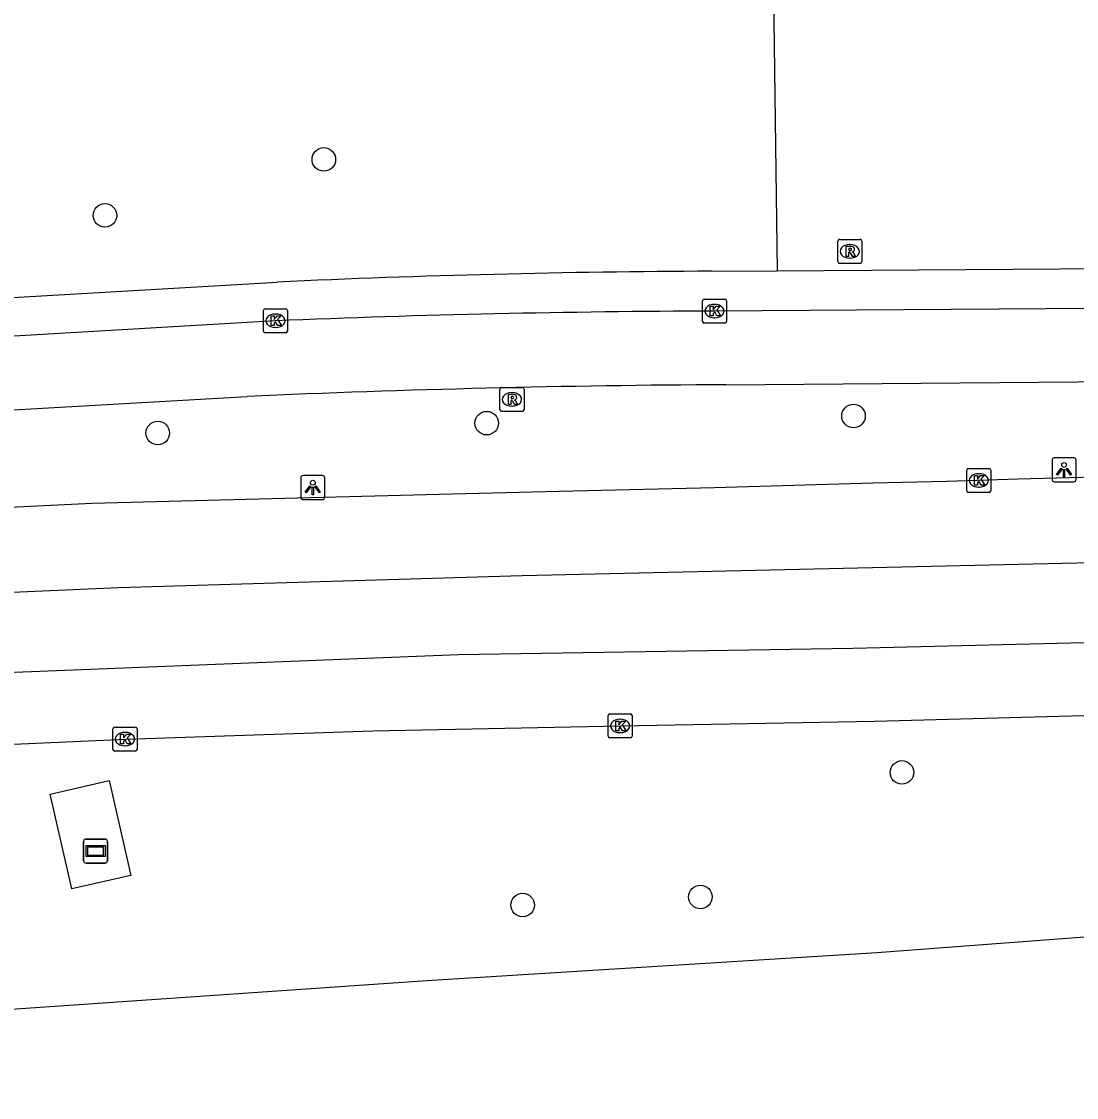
# Model space of a CAD drawing. Extents: x 161477 to 163040, y 383680 to 384868.
# Drawn here: x 161592.74 to 161636.52, y 383989.32 to 384033.98 of the extents above; entities that cross this region are included whole.
import ezdxf

# ---------------------------------------------------------------- set-up
doc = ezdxf.new("R2010")
doc.units = 0
for name, color, linetype in [('IMGEO_Berm_groen', 7, 'Continuous'), ('IMGEO_Boom', 7, 'Continuous'), ('IMGEO_Fietspad_open', 7, 'Continuous'), ('IMGEO_Groenvoorziening', 7, 'Continuous'), ('IMGEO_Kolk', 7, 'Continuous'), ('IMGEO_Lichtpunt', 7, 'Continuous'), ('IMGEO_Reclamebord', 7, 'Continuous'), ('IMGEO_Rijbaan_lokaal_gesloten', 7, 'Continuous'), ('IMGEO_Rioolput', 7, 'Continuous'), ('IMGEO_Voetpad_open', 7, 'Continuous')]:
    doc.layers.add(name, color=color, linetype=linetype)

msp = doc.modelspace()

# ---------------------------------------------------------------- linework, layer by layer
at = {"layer": 'IMGEO_Berm_groen'}
msp.add_lwpolyline([(161594.828, 383997.974), (161593.923, 384001.909), (161596.372, 384002.472), (161597.277, 383998.537), (161594.828, 383997.974)], dxfattribs=at)
at = {"layer": 'IMGEO_Boom'}
for centre in [(161605.282, 384028.259), (161596.201, 384025.937), (161627.264, 384017.608), (161612.041, 384017.312), (161598.391, 384016.902), (161629.274, 384002.81), (161620.91, 383997.642), (161613.534, 383997.304)]:
    msp.add_circle(centre, 0.489, dxfattribs=at)
at = {"layer": 'IMGEO_Fietspad_open'}
for points in [[(161643.117, 384022.113), (161621.498, 384021.962)], [(161603.276, 384021.56), (161541.971, 384017.963)], [(161621.966, 384018.907), (161643.046, 384019.079)], [(161544.573, 384015.055), (161573.956, 384016.808), (161602.097, 384018.423)]]:
    msp.add_lwpolyline(points, dxfattribs=at)
for centre, radius, start, end in [((161622.791, 383550.162), 471.801, 90.15703, 92.37059), ((161624.683, 383499.294), 519.62, 90.29961, 92.49124)]:
    msp.add_arc(centre, radius, start, end, dxfattribs=at)
at = {"layer": 'IMGEO_Groenvoorziening'}
msp.add_lwpolyline([(161619.78, 384061.327), (161620.82, 384057.339), (161623.815, 384045.867), (161623.962, 384034.033), (161624.09, 384023.637)], dxfattribs=at)
at = {"layer": 'IMGEO_Kolk'}
for p, q in [((161602.85, 384022.06), (161603.702, 384022.06)), ((161620.997, 384021.536), (161620.997, 384022.388)), ((161621.072, 384022.462), (161621.924, 384022.462)), ((161621.485, 384022.242), (161621.51, 384022.242)), ((161621.998, 384022.388), (161621.998, 384021.536)), ((161602.775, 384021.134), (161602.775, 384021.986)), ((161603.263, 384021.84), (161603.288, 384021.84)), ((161603.776, 384021.986), (161603.776, 384021.134)), ((161621.508, 384021.682), (161621.483, 384021.682)), ((161603.286, 384021.28), (161603.261, 384021.28)), ((161621.924, 384021.462), (161621.072, 384021.462)), ((161603.702, 384021.06), (161602.85, 384021.06)), ((161631.962, 384014.507), (161631.962, 384015.359)), ((161632.037, 384015.433), (161632.889, 384015.433)), ((161632.963, 384015.359), (161632.963, 384014.507)), ((161632.45, 384015.213), (161632.475, 384015.213)), ((161632.473, 384014.653), (161632.448, 384014.653)), ((161632.889, 384014.433), (161632.037, 384014.433)), ((161617.078, 384004.317), (161617.078, 384005.169)), ((161617.153, 384005.243), (161618.005, 384005.243)), ((161618.079, 384005.169), (161618.079, 384004.317)), ((161596.605, 384004.695), (161597.457, 384004.695)), ((161617.566, 384005.023), (161617.591, 384005.023)), ((161596.53, 384003.769), (161596.53, 384004.621)), ((161597.018, 384004.475), (161597.043, 384004.475)), ((161597.531, 384004.621), (161597.531, 384003.769)), ((161618.005, 384004.243), (161617.153, 384004.243)), ((161617.589, 384004.463), (161617.564, 384004.463)), ((161597.041, 384003.915), (161597.016, 384003.915)), ((161597.457, 384003.695), (161596.605, 384003.695))]:
    msp.add_line(p, q, dxfattribs=at)
for points in [[(161602.85, 384022.06), (161603.702, 384022.06)], [(161620.997, 384021.536), (161620.997, 384022.388)], [(161621.072, 384022.462), (161621.924, 384022.462)], [(161621.318, 384022.162), (161621.441, 384022.162), (161621.441, 384022.011), (161621.571, 384022.162), (161621.735, 384022.162), (161621.589, 384022.011), (161621.742, 384021.762), (161621.59, 384021.762), (161621.505, 384021.926), (161621.441, 384021.859), (161621.441, 384021.762), (161621.318, 384021.762), (161621.318, 384022.162)], [(161621.998, 384022.388), (161621.998, 384021.536)], [(161602.775, 384021.134), (161602.775, 384021.986)], [(161603.096, 384021.76), (161603.219, 384021.76), (161603.219, 384021.609), (161603.349, 384021.76), (161603.513, 384021.76), (161603.367, 384021.609), (161603.52, 384021.36), (161603.368, 384021.36), (161603.283, 384021.524), (161603.219, 384021.457), (161603.219, 384021.36), (161603.096, 384021.36), (161603.096, 384021.76)], [(161603.776, 384021.986), (161603.776, 384021.134)], [(161621.924, 384021.462), (161621.072, 384021.462)], [(161603.702, 384021.06), (161602.85, 384021.06)], [(161631.962, 384014.507), (161631.962, 384015.359)], [(161632.037, 384015.433), (161632.889, 384015.433)], [(161632.963, 384015.359), (161632.963, 384014.507)], [(161632.283, 384015.133), (161632.406, 384015.133), (161632.406, 384014.982), (161632.536, 384015.133), (161632.7, 384015.133), (161632.554, 384014.982), (161632.707, 384014.733), (161632.555, 384014.733), (161632.47, 384014.897), (161632.406, 384014.83), (161632.406, 384014.733), (161632.283, 384014.733), (161632.283, 384015.133)], [(161632.889, 384014.433), (161632.037, 384014.433)], [(161617.078, 384004.317), (161617.078, 384005.169)], [(161617.153, 384005.243), (161618.005, 384005.243)], [(161618.079, 384005.169), (161618.079, 384004.317)], [(161596.605, 384004.695), (161597.457, 384004.695)], [(161617.399, 384004.943), (161617.522, 384004.943), (161617.522, 384004.792), (161617.652, 384004.943), (161617.816, 384004.943), (161617.67, 384004.792), (161617.823, 384004.543), (161617.671, 384004.543), (161617.586, 384004.707), (161617.522, 384004.64), (161617.522, 384004.543), (161617.399, 384004.543), (161617.399, 384004.943)], [(161596.53, 384003.769), (161596.53, 384004.621)], [(161596.851, 384004.395), (161596.974, 384004.395), (161596.974, 384004.244), (161597.104, 384004.395), (161597.268, 384004.395), (161597.122, 384004.244), (161597.275, 384003.995), (161597.123, 384003.995), (161597.038, 384004.159), (161596.974, 384004.092), (161596.974, 384003.995), (161596.851, 384003.995), (161596.851, 384004.395)], [(161597.531, 384004.621), (161597.531, 384003.769)], [(161618.005, 384004.243), (161617.153, 384004.243)], [(161597.457, 384003.695), (161596.605, 384003.695)]]:
    msp.add_lwpolyline(points, dxfattribs=at)
for centre, start, end in [((161602.852, 384021.984), 91.552, 178.448), ((161602.852, 384021.984), 91.552, 178.448), ((161603.7, 384021.984), 1.552, 88.448), ((161603.7, 384021.984), 1.552, 88.448), ((161621.074, 384022.386), 91.552, 178.448), ((161621.074, 384022.386), 91.552, 178.448), ((161621.922, 384022.386), 1.552, 88.448), ((161621.922, 384022.386), 1.552, 88.448), ((161621.074, 384021.538), 181.552, 268.448), ((161621.074, 384021.538), 181.552, 268.448), ((161621.922, 384021.538), 271.552, 358.448), ((161621.922, 384021.538), 271.552, 358.448), ((161602.852, 384021.136), 181.552, 268.448), ((161602.852, 384021.136), 181.552, 268.448), ((161603.7, 384021.136), 271.552, 358.448), ((161603.7, 384021.136), 271.552, 358.448), ((161632.039, 384015.357), 91.552, 178.448), ((161632.039, 384015.357), 91.552, 178.448), ((161632.887, 384015.357), 1.552, 88.448), ((161632.887, 384015.357), 1.552, 88.448), ((161632.039, 384014.509), 181.552, 268.448), ((161632.039, 384014.509), 181.552, 268.448), ((161632.887, 384014.509), 271.552, 358.448), ((161632.887, 384014.509), 271.552, 358.448), ((161617.155, 384005.167), 91.552, 178.448), ((161617.155, 384005.167), 91.552, 178.448), ((161618.003, 384005.167), 1.552, 88.448), ((161618.003, 384005.167), 1.552, 88.448), ((161596.607, 384004.619), 91.552, 178.448), ((161596.607, 384004.619), 91.552, 178.448), ((161597.455, 384004.619), 1.552, 88.448), ((161597.455, 384004.619), 1.552, 88.448), ((161617.155, 384004.319), 181.552, 268.448), ((161617.155, 384004.319), 181.552, 268.448), ((161618.003, 384004.319), 271.552, 358.448), ((161618.003, 384004.319), 271.552, 358.448), ((161596.607, 384003.771), 181.552, 268.448), ((161596.607, 384003.771), 181.552, 268.448), ((161597.455, 384003.771), 271.552, 358.448), ((161597.455, 384003.771), 271.552, 358.448)]:
    msp.add_arc(centre, 0.0765, start, end, dxfattribs=at)
for centre, major_axis, ratio, start_param, end_param in [((161621.484, 384021.962), (-0.387, 0.002), 0.722429, 4.712389, 7.853982), ((161621.509, 384021.962), (-0.39, 0.002), 0.717154, 1.570796, 4.712389), ((161603.262, 384021.56), (-0.387, 0.002), 0.722429, 4.712389, 7.853982), ((161603.287, 384021.56), (-0.39, 0.002), 0.717154, 1.570796, 4.712389), ((161632.449, 384014.933), (-0.387, 0.002), 0.722429, 4.712389, 7.853982), ((161632.474, 384014.933), (-0.39, 0.002), 0.717154, 1.570796, 4.712389), ((161617.565, 384004.743), (-0.387, 0.002), 0.722429, 4.712389, 7.853982), ((161617.59, 384004.743), (-0.39, 0.002), 0.717154, 1.570796, 4.712389), ((161597.017, 384004.195), (-0.387, 0.002), 0.722429, 4.712389, 7.853982), ((161597.042, 384004.195), (-0.39, 0.002), 0.717154, 1.570796, 4.712389)]:
    msp.add_ellipse(centre, major_axis=major_axis, ratio=ratio, start_param=start_param, end_param=end_param, dxfattribs=at)
at = {"layer": 'IMGEO_Lichtpunt'}
for p, q in [((161636.405, 384015.872), (161635.597, 384015.872)), ((161636.405, 384015.872), (161635.597, 384015.872)), ((161635.503, 384015.777), (161635.503, 384014.97)), ((161635.503, 384015.777), (161635.503, 384014.97)), ((161636.499, 384014.97), (161636.499, 384015.777)), ((161636.499, 384014.97), (161636.499, 384015.777)), ((161604.326, 384015.041), (161604.326, 384014.234)), ((161604.326, 384015.041), (161604.326, 384014.234)), ((161605.228, 384015.136), (161604.42, 384015.136)), ((161605.228, 384015.136), (161604.42, 384015.136)), ((161605.322, 384014.234), (161605.322, 384015.041)), ((161605.322, 384014.234), (161605.322, 384015.041)), ((161635.597, 384014.876), (161636.405, 384014.876)), ((161635.597, 384014.876), (161636.405, 384014.876)), ((161604.42, 384014.14), (161605.228, 384014.14)), ((161604.42, 384014.14), (161605.228, 384014.14))]:
    msp.add_line(p, q, dxfattribs=at)
for points in [[(161635.877, 384015.441), (161635.916, 384015.413), (161635.728, 384015.151), (161635.69, 384015.178), (161635.877, 384015.441)], [(161635.979, 384015.393), (161636.026, 384015.393), (161636.026, 384015.071), (161635.979, 384015.071), (161635.979, 384015.393)], [(161636.089, 384015.413), (161636.127, 384015.44), (161636.314, 384015.178), (161636.275, 384015.15), (161636.089, 384015.413)], [(161604.7, 384014.705), (161604.739, 384014.677), (161604.551, 384014.415), (161604.513, 384014.442), (161604.7, 384014.705)], [(161604.802, 384014.657), (161604.849, 384014.657), (161604.849, 384014.335), (161604.802, 384014.335), (161604.802, 384014.657)], [(161604.912, 384014.677), (161604.95, 384014.704), (161605.137, 384014.442), (161605.098, 384014.414), (161604.912, 384014.677)]]:
    msp.add_lwpolyline(points, dxfattribs=at)
for centre in [(161636.002, 384015.575), (161604.825, 384014.839)]:
    msp.add_circle(centre, 0.0994, dxfattribs=at)
for centre, start, end in [((161635.597, 384015.777), 90, 180), ((161635.597, 384015.777), 90, 180), ((161636.405, 384015.777), 0, 90), ((161636.405, 384015.777), 0, 90), ((161604.42, 384015.041), 90, 180), ((161604.42, 384015.041), 90, 180), ((161605.228, 384015.041), 0, 90), ((161605.228, 384015.041), 0, 90), ((161635.597, 384014.97), 180, 270), ((161635.597, 384014.97), 180, 270), ((161636.405, 384014.97), 270, 0), ((161636.405, 384014.97), 270, 360), ((161604.42, 384014.234), 180, 270), ((161604.42, 384014.234), 180, 270), ((161605.228, 384014.234), 270, 0), ((161605.228, 384014.234), 270, 360)]:
    msp.add_arc(centre, 0.0946, start, end, dxfattribs=at)
at = {"layer": 'IMGEO_Reclamebord'}
for p, q in [((161595.314, 383999.146), (161595.314, 383999.946)), ((161595.314, 383999.946), (161595.314, 383999.146)), ((161595.414, 384000.046), (161596.204, 384000.046)), ((161596.204, 384000.046), (161595.414, 384000.046)), ((161596.304, 383999.946), (161596.304, 383999.146)), ((161596.304, 383999.146), (161596.304, 383999.946)), ((161596.204, 383999.046), (161595.414, 383999.046)), ((161595.414, 383999.046), (161596.204, 383999.046))]:
    msp.add_line(p, q, dxfattribs=at)
for points in [[(161595.415, 383999.778), (161596.203, 383999.778), (161596.203, 383999.314), (161595.415, 383999.314), (161595.415, 383999.778)], [(161595.48, 383999.713), (161595.48, 383999.379), (161596.138, 383999.379), (161596.138, 383999.713), (161595.48, 383999.713)]]:
    msp.add_lwpolyline(points, dxfattribs=at)
for centre, start, end in [((161595.414, 383999.946), 90, 180), ((161595.414, 383999.946), 90, 180), ((161596.204, 383999.946), 0, 90), ((161596.204, 383999.946), 360, 90), ((161595.414, 383999.146), 180, 270), ((161595.414, 383999.146), 180, 270), ((161596.204, 383999.146), 270, 0), ((161596.204, 383999.146), 270, 0)]:
    msp.add_arc(centre, 0.1, start, end, dxfattribs=at)
at = {"layer": 'IMGEO_Rijbaan_lokaal_gesloten'}
for points in [[(161674.555, 384015.819), (161673.893, 384015.804), (161673.231, 384015.791), (161649.06, 384015.276), (161639.98, 384015.139), (161634.077, 384014.98), (161631.136, 384014.895), (161628.065, 384014.822), (161621.501, 384014.622), (161615.048, 384014.471), (161610.066, 384014.347), (161595.651, 384013.977), (161581.52, 384013.282)], [(161674.959, 384012.236), (161655.901, 384011.677), (161637.755, 384011.527), (161613.51, 384010.978), (161596.764, 384010.478), (161581.017, 384009.777), (161560.971, 384008.077), (161551.073, 384007.077), (161539.778, 384005.647)], [(161675.32, 384009.03), (161672.552, 384008.94), (161649.838, 384008.505), (161627.231, 384007.962), (161610.875, 384007.69), (161591.747, 384006.929), (161571.858, 384005.787), (161555.23, 384004.156), (161540.294, 384002.523)], [(161540.768, 383999.549), (161544.543, 384000), (161556.038, 384001.263), (161566.247, 384002.318), (161576.478, 384003.134), (161586.783, 384003.739), (161597.065, 384004.197), (161607.316, 384004.541), (161617.592, 384004.744), (161628.137, 384004.939), (161675.637, 384006.22)], [(161645.297, 383996.611), (161628.225, 383995.318), (161609.562, 383994.155), (161590.099, 383992.818), (161575.09, 383991.312), (161560.13, 383989.316)]]:
    msp.add_lwpolyline(points, dxfattribs=at)
at = {"layer": 'IMGEO_Rioolput'}
for p, q in [((161626.612, 384024.016), (161626.612, 384024.868)), ((161626.687, 384024.942), (161627.539, 384024.942)), ((161627.613, 384024.868), (161627.613, 384024.016)), ((161627.1, 384024.722), (161627.125, 384024.722)), ((161627.539, 384023.942), (161626.687, 384023.942)), ((161627.123, 384024.162), (161627.098, 384024.162)), ((161612.59, 384017.869), (161612.59, 384018.721)), ((161612.665, 384018.795), (161613.517, 384018.795)), ((161613.078, 384018.575), (161613.103, 384018.575)), ((161613.591, 384018.721), (161613.591, 384017.869)), ((161613.517, 384017.795), (161612.665, 384017.795)), ((161613.101, 384018.015), (161613.076, 384018.015))]:
    msp.add_line(p, q, dxfattribs=at)
for points in [[(161626.612, 384024.016), (161626.612, 384024.868)], [(161626.687, 384024.942), (161627.539, 384024.942)], [(161627.613, 384024.868), (161627.613, 384024.016)], [(161627.201, 384024.64), (161626.949, 384024.642), (161626.949, 384024.242)], [(161626.949, 384024.242), (161627.073, 384024.242), (161627.073, 384024.404), (161627.084, 384024.404)], [(161627.127, 384024.561), (161627.073, 384024.561), (161627.073, 384024.48)], [(161627.073, 384024.48), (161627.125, 384024.48)], [(161627.131, 384024.375), (161627.202, 384024.242), (161627.342, 384024.242), (161627.277, 384024.368)], [(161627.539, 384023.942), (161626.687, 384023.942)], [(161612.59, 384017.869), (161612.59, 384018.721)], [(161612.665, 384018.795), (161613.517, 384018.795)], [(161613.179, 384018.493), (161612.927, 384018.495), (161612.927, 384018.095)], [(161613.591, 384018.721), (161613.591, 384017.869)], [(161612.927, 384018.095), (161613.051, 384018.095), (161613.051, 384018.257), (161613.062, 384018.257)], [(161613.105, 384018.414), (161613.051, 384018.414), (161613.051, 384018.333)], [(161613.051, 384018.333), (161613.103, 384018.333)], [(161613.109, 384018.228), (161613.18, 384018.095), (161613.32, 384018.095), (161613.255, 384018.221)], [(161613.517, 384017.795), (161612.665, 384017.795)]]:
    msp.add_lwpolyline(points, dxfattribs=at)
for centre, radius, start, end in [((161626.689, 384024.866), 0.0765, 91.552, 178.448), ((161626.689, 384024.866), 0.0765, 91.552, 178.448), ((161627.537, 384024.866), 0.0765, 1.552, 88.448), ((161627.537, 384024.866), 0.0765, 1.552, 88.448), ((161627.083, 384024.351), 0.0533, 26.0293, 88.6989), ((161627.109, 384024.669), 0.19, 274.7715, 282.9687), ((161627.133, 384024.465), 0.0964, 77.0061, 93.1865), ((161627.147, 384024.522), 0.0378, 276.6634, 79.6772), ((161627.2, 384024.53), 0.109, 350.3612, 89.416), ((161627.198, 384024.53), 0.112, 277.5842, 350.9817), ((161627.182, 384024.315), 0.108, 29.5134, 73.7905), ((161626.689, 384024.018), 0.0765, 181.552, 268.448), ((161626.689, 384024.018), 0.0765, 181.552, 268.448), ((161627.537, 384024.018), 0.0765, 271.552, 358.448), ((161627.537, 384024.018), 0.0765, 271.552, 358.448), ((161612.667, 384018.719), 0.0765, 91.552, 178.448), ((161612.667, 384018.719), 0.0765, 91.552, 178.448), ((161613.178, 384018.383), 0.109, 350.3612, 89.416), ((161613.515, 384018.719), 0.0765, 1.552, 88.448), ((161613.515, 384018.719), 0.0765, 1.552, 88.448), ((161613.061, 384018.204), 0.0533, 26.0293, 88.6989), ((161613.087, 384018.522), 0.19, 274.7715, 282.9687), ((161613.111, 384018.318), 0.0964, 77.0061, 93.1865), ((161613.125, 384018.375), 0.0378, 276.6634, 79.6772), ((161613.176, 384018.383), 0.112, 277.5842, 350.9817), ((161613.16, 384018.168), 0.108, 29.5134, 73.7905), ((161612.667, 384017.871), 0.0765, 181.552, 268.448), ((161612.667, 384017.871), 0.0765, 181.552, 268.448), ((161613.515, 384017.871), 0.0765, 271.552, 358.448), ((161613.515, 384017.871), 0.0765, 271.552, 358.448)]:
    msp.add_arc(centre, radius, start, end, dxfattribs=at)
for centre, major_axis, ratio, start_param, end_param in [((161627.099, 384024.442), (-0.387, 0.002), 0.722429, 4.712389, 7.853982), ((161627.124, 384024.442), (-0.39, 0.002), 0.717154, 1.570796, 4.712389), ((161613.077, 384018.295), (-0.387, 0.002), 0.722429, 4.712389, 7.853982), ((161613.102, 384018.295), (-0.39, 0.002), 0.717154, 1.570796, 4.712389)]:
    msp.add_ellipse(centre, major_axis=major_axis, ratio=ratio, start_param=start_param, end_param=end_param, dxfattribs=at)
at = {"layer": 'IMGEO_Voetpad_open'}
for points in [[(161621.37, 384023.618), (161624.09, 384023.637)], [(161624.09, 384023.637), (161647.565, 384023.804)], [(161543.929, 384019.716), (161603.343, 384023.17)]]:
    msp.add_lwpolyline(points, dxfattribs=at)
msp.add_arc((161622.981, 383595.861), 427.76, 90.21583, 92.63136, dxfattribs=at)

doc.saveas('drawing.dxf')
